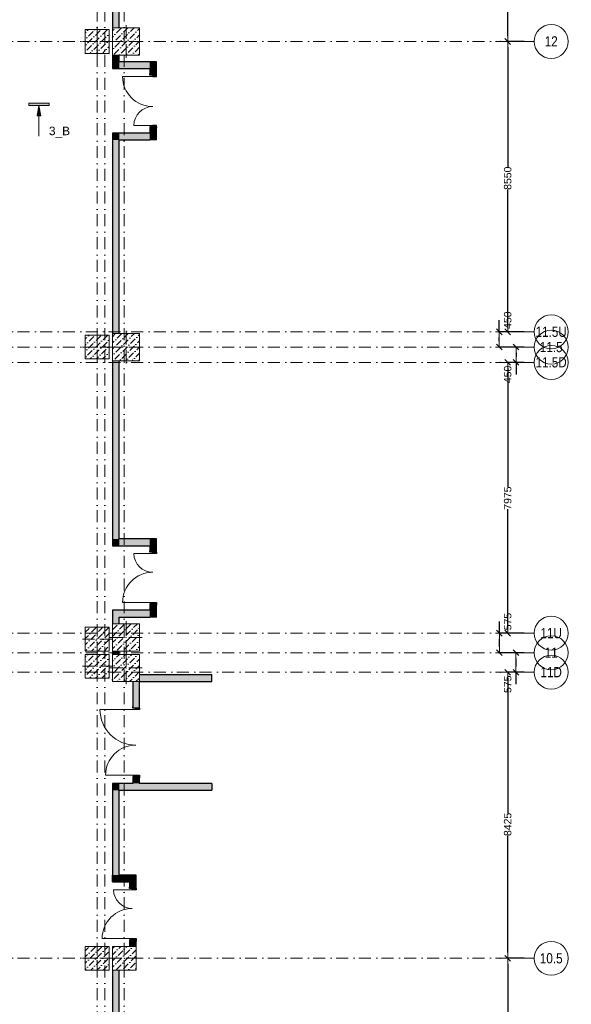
# Model space of a CAD drawing. Header units: millimetres. Extents: x -59761 to 112741, y -57975 to 46221.
# Tile 413 of 421: x 96493 to 112741, y -37354 to -8358. Entities that reach past the tile are written whole.
import ezdxf

# ---------------------------------------------------------------- set-up
doc = ezdxf.new("R2010")
doc.units = ezdxf.units.MM
doc.linetypes.add('Wipeout_Contour', pattern=[1000, 0, -1000])
doc.linetypes.add('Штрихпунктирная', pattern=[670.277762, 352.777767, -176.388884, 0, -141.111112])
for name, color, linetype in [('Конструктив - Колонны', 7, 'Continuous'), ('Конструктив - Стены Внутр сущ.', 7, 'Continuous'), ('Маркер - Разрез', 7, 'Continuous'), ('Размер - Осевые Размеры', 7, 'Continuous'), ('Элемент Модели - Оси', 2, 'Continuous')]:
    doc.layers.add(name, color=color, linetype=linetype)
doc.styles.add('СГЕНЕРИР_СТИЛЬ_16', font='ARIALUNI.ttf')
doc.styles.add('СГЕНЕРИР_СТИЛЬ_19', font='arial.ttf')
doc.styles.add('СГЕНЕРИР_СТИЛЬ_6', font='ARIALN.TTF')
doc.dimstyles.new('СГЕНЕРИР_СТИЛЬ__2', dxfattribs={"dimtxt": 220.000005, "dimasz": 171, "dimexe": 0.18, "dimexo": 300, "dimgap": 0.09, "dimtad": 1, "dimdec": 0, "dimzin": 0, "dimdsep": 46, "dimtxsty": 'СГЕНЕРИР_СТИЛЬ_16', "dimblk": 'ARROWHEAD_6', "dimblk1": 'ARROWHEAD_6', "dimblk2": 'ARROWHEAD_6', "dimcen": 0.09, "dimclrd": 7, "dimclre": 7, "dimclrt": 7, "dimazin": 0, "dimtfac": 1, "dimtdec": 4, "dimtmove": 0, "dimatfit": 3, "dimfxl": 1, "dimtolj": 1, "dimtzin": 0, "dimarcsym": 0})
pattern_1 = [(45, (-45000, -54000), (-183.84776, 183.84776), [195, -65, 0, -65]), (45, (-44977.02, -53793.17), (-183.84776, 183.84776), [195, -65, 0, -65])]

# ---------------------------------------------------------------- blocks, each defined once
blk = doc.blocks.new('ARROWHEAD_6')
at = {"color": 0, "linetype": 'Continuous', "lineweight": 0}
for p, q in [((0, 0), (-1, 0)), ((-0.5, -0.5), (0.5, 0.5))]:
    blk.add_line(p, q, dxfattribs=at)
blk = doc.blocks.new('*D880')
at = {"layer": 'Defpoints', "color": 0, "linetype": 'Continuous', "transparency": 16777216}
for p in [(110867, -36000), (111650, -36000), (111650, -45000)]:
    blk.add_point(p, dxfattribs=at)
at = {"layer": 'Размер - Осевые Размеры', "color": 7, "linetype": 'Continuous', "lineweight": -2, "transparency": 16777216}
for p, q in [((111350, -36000), (110866, -36000)), ((110867, -36171), (110867, -40181)), ((110867, -44829), (110867, -40838)), ((111350, -45000), (110866, -45000))]:
    blk.add_line(p, q, dxfattribs=at)
at = {"layer": 'Размер - Осевые Размеры', "color": 7, "linetype": 'Continuous', "lineweight": -2, "transparency": 16777216, "xscale": 171, "yscale": 171, "zscale": 171}
for p, rotation in [((110867, -36000), 90), ((110867, -45000), 270)]:
    blk.add_blockref('ARROWHEAD_6', p, dxfattribs=dict(at, rotation=rotation))
at = {"layer": 'Размер - Осевые Размеры', "color": 7, "linetype": 'Continuous', "lineweight": 15, "transparency": 16777216, "insert": (110867, -40509), "char_height": 220, "attachment_point": 5, "rotation": 90, "style": 'СГЕНЕРИР_СТИЛЬ_16'}
blk.add_mtext('\\A1;9000', dxfattribs=at)
blk = doc.blocks.new('*D881')
at = {"layer": 'Defpoints', "color": 0, "linetype": 'Continuous', "transparency": 16777216}
for p in [(110867, -27575), (111650, -27575), (111650, -36000)]:
    blk.add_point(p, dxfattribs=at)
at = {"layer": 'Размер - Осевые Размеры', "color": 7, "linetype": 'Continuous', "lineweight": -2, "transparency": 16777216}
for p, q in [((111350, -27575), (110866, -27575)), ((110867, -27746), (110867, -31725)), ((110867, -35829), (110867, -32384)), ((111350, -36000), (110866, -36000))]:
    blk.add_line(p, q, dxfattribs=at)
at = {"layer": 'Размер - Осевые Размеры', "color": 7, "linetype": 'Continuous', "lineweight": -2, "transparency": 16777216, "xscale": 171, "yscale": 171, "zscale": 171}
for p, rotation in [((110867, -27575), 90), ((110867, -36000), 270)]:
    blk.add_blockref('ARROWHEAD_6', p, dxfattribs=dict(at, rotation=rotation))
at = {"layer": 'Размер - Осевые Размеры', "color": 7, "linetype": 'Continuous', "lineweight": 15, "transparency": 16777216, "insert": (110867, -32055), "char_height": 220, "attachment_point": 5, "rotation": 90, "style": 'СГЕНЕРИР_СТИЛЬ_16'}
blk.add_mtext('\\A1;8425', dxfattribs=at)
blk = doc.blocks.new('*D882')
at = {"layer": 'Defpoints', "color": 0, "linetype": 'Continuous', "transparency": 16777216}
for p in [(111110, -27000), (111650, -27000), (111650, -27575)]:
    blk.add_point(p, dxfattribs=at)
at = {"layer": 'Размер - Осевые Размеры', "color": 7, "linetype": 'Continuous', "lineweight": -2, "transparency": 16777216}
for p, q in [((111350, -27000), (111110, -27000)), ((111110, -27171), (111110, -27404)), ((111350, -27575), (111110, -27575)), ((111110, -27575), (111110, -27929))]:
    blk.add_line(p, q, dxfattribs=at)
at = {"layer": 'Размер - Осевые Размеры', "color": 7, "linetype": 'Continuous', "lineweight": -2, "transparency": 16777216, "xscale": 171, "yscale": 171, "zscale": 171}
for p, rotation in [((111110, -27000), 90), ((111110, -27575), 270)]:
    blk.add_blockref('ARROWHEAD_6', p, dxfattribs=dict(at, rotation=rotation))
at = {"layer": 'Размер - Осевые Размеры', "color": 7, "linetype": 'Continuous', "lineweight": 15, "transparency": 16777216, "insert": (110867, -27929), "char_height": 220, "attachment_point": 5, "rotation": 90, "style": 'СГЕНЕРИР_СТИЛЬ_16'}
blk.add_mtext('\\A1;575', dxfattribs=at)
blk = doc.blocks.new('*D883')
at = {"layer": 'Defpoints', "color": 0, "linetype": 'Continuous', "transparency": 16777216}
for p in [(110623, -26425), (111650, -26425), (111650, -27000)]:
    blk.add_point(p, dxfattribs=at)
at = {"layer": 'Размер - Осевые Размеры', "color": 7, "linetype": 'Continuous', "lineweight": -2, "transparency": 16777216}
for p, q in [((110623, -26425), (110623, -26083)), ((111350, -26425), (110623, -26425)), ((110623, -26829), (110623, -26596)), ((111350, -27000), (110623, -27000))]:
    blk.add_line(p, q, dxfattribs=at)
at = {"layer": 'Размер - Осевые Размеры', "color": 7, "linetype": 'Continuous', "lineweight": -2, "transparency": 16777216, "xscale": 171, "yscale": 171, "zscale": 171}
for p, rotation in [((110623, -26425), 90), ((110623, -27000), 270)]:
    blk.add_blockref('ARROWHEAD_6', p, dxfattribs=dict(at, rotation=rotation))
at = {"layer": 'Размер - Осевые Размеры', "color": 7, "linetype": 'Continuous', "lineweight": 15, "transparency": 16777216, "insert": (110867, -26083), "char_height": 220, "attachment_point": 5, "rotation": 90, "style": 'СГЕНЕРИР_СТИЛЬ_16'}
blk.add_mtext('\\A1;575', dxfattribs=at)
blk = doc.blocks.new('*D884')
at = {"layer": 'Defpoints', "color": 0, "linetype": 'Continuous', "transparency": 16777216}
for p in [(110867, -18450), (111650, -18450), (111650, -26425)]:
    blk.add_point(p, dxfattribs=at)
at = {"layer": 'Размер - Осевые Размеры', "color": 7, "linetype": 'Continuous', "lineweight": -2, "transparency": 16777216}
for p, q in [((111350, -18450), (110866, -18450)), ((110867, -18621), (110867, -22118)), ((110867, -26254), (110867, -22775)), ((111350, -26425), (110866, -26425))]:
    blk.add_line(p, q, dxfattribs=at)
at = {"layer": 'Размер - Осевые Размеры', "color": 7, "linetype": 'Continuous', "lineweight": -2, "transparency": 16777216, "xscale": 171, "yscale": 171, "zscale": 171}
for p, rotation in [((110867, -18450), 90), ((110867, -26425), 270)]:
    blk.add_blockref('ARROWHEAD_6', p, dxfattribs=dict(at, rotation=rotation))
at = {"layer": 'Размер - Осевые Размеры', "color": 7, "linetype": 'Continuous', "lineweight": 15, "transparency": 16777216, "insert": (110867, -22447), "char_height": 220, "attachment_point": 5, "rotation": 90, "style": 'СГЕНЕРИР_СТИЛЬ_16'}
blk.add_mtext('\\A1;7975', dxfattribs=at)
blk = doc.blocks.new('*D885')
at = {"layer": 'Defpoints', "color": 0, "linetype": 'Continuous', "transparency": 16777216}
for p in [(111114, -18000), (111650, -18000), (111650, -18450)]:
    blk.add_point(p, dxfattribs=at)
at = {"layer": 'Размер - Осевые Размеры', "color": 7, "linetype": 'Continuous', "lineweight": -2, "transparency": 16777216}
for p, q in [((111350, -18000), (111114, -18000)), ((111114, -18171), (111114, -18279)), ((111350, -18450), (111114, -18450)), ((111114, -18450), (111114, -18804))]:
    blk.add_line(p, q, dxfattribs=at)
at = {"layer": 'Размер - Осевые Размеры', "color": 7, "linetype": 'Continuous', "lineweight": -2, "transparency": 16777216, "xscale": 171, "yscale": 171, "zscale": 171}
for p, rotation in [((111114, -18000), 90), ((111114, -18450), 270)]:
    blk.add_blockref('ARROWHEAD_6', p, dxfattribs=dict(at, rotation=rotation))
at = {"layer": 'Размер - Осевые Размеры', "color": 7, "linetype": 'Continuous', "lineweight": 15, "transparency": 16777216, "insert": (110867, -18804), "char_height": 220, "attachment_point": 5, "rotation": 90, "style": 'СГЕНЕРИР_СТИЛЬ_16'}
blk.add_mtext('\\A1;450', dxfattribs=at)
blk = doc.blocks.new('*D886')
at = {"layer": 'Defpoints', "color": 0, "linetype": 'Continuous', "transparency": 16777216}
for p in [(110619, -17550), (111650, -17550), (111650, -18000)]:
    blk.add_point(p, dxfattribs=at)
at = {"layer": 'Размер - Осевые Размеры', "color": 7, "linetype": 'Continuous', "lineweight": -2, "transparency": 16777216}
for p, q in [((110619, -17550), (110619, -17208)), ((111350, -17550), (110619, -17550)), ((110619, -17829), (110619, -17721)), ((111350, -18000), (110619, -18000))]:
    blk.add_line(p, q, dxfattribs=at)
at = {"layer": 'Размер - Осевые Размеры', "color": 7, "linetype": 'Continuous', "lineweight": -2, "transparency": 16777216, "xscale": 171, "yscale": 171, "zscale": 171}
for p, rotation in [((110619, -17550), 90), ((110619, -18000), 270)]:
    blk.add_blockref('ARROWHEAD_6', p, dxfattribs=dict(at, rotation=rotation))
at = {"layer": 'Размер - Осевые Размеры', "color": 7, "linetype": 'Continuous', "lineweight": 15, "transparency": 16777216, "insert": (110867, -17208), "char_height": 220, "attachment_point": 5, "rotation": 90, "style": 'СГЕНЕРИР_СТИЛЬ_16'}
blk.add_mtext('\\A1;450', dxfattribs=at)
blk = doc.blocks.new('*D887')
at = {"layer": 'Defpoints', "color": 0, "linetype": 'Continuous', "transparency": 16777216}
for p in [(110867, -9000), (111650, -9000), (111650, -17550)]:
    blk.add_point(p, dxfattribs=at)
at = {"layer": 'Размер - Осевые Размеры', "color": 7, "linetype": 'Continuous', "lineweight": -2, "transparency": 16777216}
for p, q in [((111350, -9000), (110866, -9000)), ((110867, -9171), (110867, -12698)), ((110867, -17379), (110867, -13355)), ((111350, -17550), (110866, -17550))]:
    blk.add_line(p, q, dxfattribs=at)
at = {"layer": 'Размер - Осевые Размеры', "color": 7, "linetype": 'Continuous', "lineweight": -2, "transparency": 16777216, "xscale": 171, "yscale": 171, "zscale": 171}
for p, rotation in [((110867, -9000), 90), ((110867, -17550), 270)]:
    blk.add_blockref('ARROWHEAD_6', p, dxfattribs=dict(at, rotation=rotation))
at = {"layer": 'Размер - Осевые Размеры', "color": 7, "linetype": 'Continuous', "lineweight": 15, "transparency": 16777216, "insert": (110867, -13027), "char_height": 220, "attachment_point": 5, "rotation": 90, "style": 'СГЕНЕРИР_СТИЛЬ_16'}
blk.add_mtext('\\A1;8550', dxfattribs=at)
blk = doc.blocks.new('*D888')
at = {"layer": 'Defpoints', "color": 0, "linetype": 'Continuous', "transparency": 16777216}
for p in [(110867, 0), (111650, 0), (111650, -9000)]:
    blk.add_point(p, dxfattribs=at)
at = {"layer": 'Размер - Осевые Размеры', "color": 7, "linetype": 'Continuous', "lineweight": -2, "transparency": 16777216}
for p, q in [((111350, 0), (110866, 0)), ((110867, -171), (110867, -4181)), ((110867, -8829), (110867, -4838)), ((111350, -9000), (110866, -9000))]:
    blk.add_line(p, q, dxfattribs=at)
at = {"layer": 'Размер - Осевые Размеры', "color": 7, "linetype": 'Continuous', "lineweight": -2, "transparency": 16777216, "xscale": 171, "yscale": 171, "zscale": 171}
for p, rotation in [((110867, 0), 90), ((110867, -9000), 270)]:
    blk.add_blockref('ARROWHEAD_6', p, dxfattribs=dict(at, rotation=rotation))
at = {"layer": 'Размер - Осевые Размеры', "color": 7, "linetype": 'Continuous', "lineweight": 15, "transparency": 16777216, "insert": (110867, -4509), "char_height": 220, "attachment_point": 5, "rotation": 90, "style": 'СГЕНЕРИР_СТИЛЬ_16'}
blk.add_mtext('\\A1;9000', dxfattribs=at)

msp = doc.modelspace()

# ---------------------------------------------------------------- hatches: boundary and pattern name
at = {"layer": 'Конструктив - Стены Внутр сущ.', "linetype": 'Continuous', "lineweight": 15}
for points in [[(99225, -5900), (99225, -8600), (99425, -8600), (99425, -5900)], [(99225, -9600), (99425, -9600), (99425, -9400), (99225, -9400)], [(99425, -9600), (99225, -9800), (99425, -9800)], [(99425, -9600), (99225, -9600), (99225, -9800)], [(99425, -9800), (100325, -9800), (100325, -9600), (99425, -9600)], [(100325, -9800), (100525, -9600), (100325, -9600)], [(100325, -9800), (100525, -9800), (100525, -9600)], [(100325, -9800), (100325, -9990), (100525, -9990), (100525, -9800)], [(100325, -11700), (100525, -11700), (100525, -11510), (100325, -11510)], [(99225, -11900), (99425, -11900), (99225, -11700)], [(99225, -11700), (99425, -11900), (99425, -11700)], [(100325, -11700), (99425, -11700), (99425, -11900), (100325, -11900)], [(100325, -11900), (100525, -11900), (100325, -11700)], [(100325, -11700), (100525, -11900), (100525, -11700)], [(99225, -11900), (99225, -17600), (99425, -17600), (99425, -11900)], [(99225, -23650), (99425, -23650), (99425, -18400), (99225, -18400)], [(99425, -23650), (99225, -23850), (99425, -23850)], [(99425, -23650), (99225, -23650), (99225, -23850)], [(99425, -23850), (100325, -23850), (100325, -23650), (99425, -23650)], [(100325, -23850), (100525, -23650), (100325, -23650)], [(100325, -23850), (100525, -23850), (100525, -23650)], [(100325, -23850), (100325, -24040), (100525, -24040), (100525, -23850)], [(99225, -25750), (99225, -26150), (99425, -26150), (99425, -25750)], [(100325, -25750), (99425, -25750), (99425, -25950), (100325, -25950)], [(100325, -25750), (100525, -25750), (100525, -25560), (100325, -25560)], [(100325, -25950), (100525, -25950), (100325, -25750)], [(100325, -25750), (100525, -25950), (100525, -25750)], [(99425, -26950), (99225, -26950), (99225, -27050), (99425, -27050)], [(102150.94, -27650), (100025, -27650), (100025, -27850), (102150.94, -27850)], [(100025, -27850), (99825, -27850), (99825, -28630), (100025, -28630)], [(99825, -30850), (100025, -30850), (100025, -30650), (99825, -30650)], [(99225, -31050), (99425, -31050), (99225, -30850)], [(99425, -30850), (99225, -30850), (99425, -31050)], [(99425, -31050), (102150.94, -31050), (102150.94, -30850), (99425, -30850)], [(99225, -31050), (99225, -33550), (99425, -33550), (99425, -31050)], [(99425, -33550), (99225, -33550), (99225, -33750)], [(99425, -33550), (99225, -33750), (99425, -33750)], [(99425, -33750), (99725, -33750), (99725, -33550), (99425, -33550)], [(99725, -33750), (99925, -33550), (99725, -33550)], [(99725, -33750), (99925, -33750), (99925, -33550)], [(99925, -33750), (99725, -33750), (99725, -33940), (99925, -33940)], [(99725, -35650), (99925, -35650), (99925, -35460), (99725, -35460)], [(99225, -36350), (99225, -44649.94), (99425, -44649.94), (99425, -36350)]]:
    msp.add_hatch(color=7, dxfattribs=at).paths.add_polyline_path(points)
at = {"layer": 'Конструктив - Стены Внутр сущ.', "linetype": 'Continuous', "lineweight": 0}
for points in [[(100410, -9990), (100410, -10030), (100525, -10030), (100525, -9990)], [(100525, -11510), (100525, -11470), (100410, -11470), (100410, -11510)], [(100525, -24040), (100410, -24040), (100410, -24080), (100525, -24080)], [(100410, -25560), (100525, -25560), (100525, -25520), (100410, -25520)], [(100025, -28630), (99910, -28630), (99910, -28670), (100025, -28670)], [(99910, -30650), (100025, -30650), (100025, -30610), (99910, -30610)], [(99925, -33940), (99810, -33940), (99810, -33980), (99925, -33980)], [(99810, -35460), (99925, -35460), (99925, -35420), (99810, -35420)]]:
    msp.add_hatch(color=255, dxfattribs=at).paths.add_polyline_path(points)
at = {"layer": 'Маркер - Разрез', "linetype": 'Continuous', "lineweight": 5}
for points in [[(97361.34, -10816.95), (96761.34, -10816.95), (96761.34, -10886.95), (97361.34, -10886.95)], [(97061.34, -10886.95), (97011.34, -11186.95), (97111.34, -11186.95)]]:
    msp.add_hatch(color=7, dxfattribs=at).paths.add_polyline_path(points)

# ---------------------------------------------------------------- linework, layer by layer
at = {"layer": 'Конструктив - Стены Внутр сущ.', "color": 7, "linetype": 'Continuous', "lineweight": 15}
for p, q in [((100410, -10030), (99522, -10030)), ((100410, -11470), (99858, -11470)), ((100410, -24080), (99858, -24080)), ((100410, -25520), (99522, -25520)), ((99910, -28670), (98858, -28670)), ((99910, -30610), (99022, -30610)), ((99810, -33980), (99258, -33980)), ((99810, -35420), (98922, -35420))]:
    msp.add_line(p, q, dxfattribs=at)
at = {"layer": 'Конструктив - Стены Внутр сущ.', "color": 7, "linetype": 'Continuous', "lineweight": 30}
for p, q in [((100325, -9990), (100325, -9953)), ((100325, -9990), (100325, -9953)), ((100325, -9990), (100325, -9953)), ((100410, -9990), (100325, -9990)), ((100410, -9990), (100325, -9990)), ((100410, -9990), (100325, -9990)), ((100525, -9990), (100410, -9990)), ((100410, -9990), (100410, -10030)), ((100525, -9990), (100410, -9990)), ((100525, -9990), (100410, -9990)), ((100525, -9990), (100410, -9990)), ((100410, -10030), (100525, -10030)), ((100525, -9990), (100525, -9953)), ((100525, -9990), (100525, -9953)), ((100525, -9990), (100525, -9953)), ((100525, -10030), (100525, -9990)), ((100325, -11510), (100325, -11547)), ((100410, -11510), (100325, -11510)), ((100410, -11510), (100325, -11510)), ((100410, -11510), (100325, -11510)), ((100325, -11510), (100325, -11547)), ((100325, -11510), (100325, -11547)), ((100525, -11470), (100410, -11470)), ((100410, -11470), (100410, -11510)), ((100525, -11510), (100410, -11510)), ((100410, -11510), (100525, -11510)), ((100525, -11510), (100410, -11510)), ((100525, -11510), (100410, -11510)), ((100525, -11510), (100525, -11470)), ((100525, -11510), (100525, -11547)), ((100525, -11510), (100525, -11547)), ((100525, -11510), (100525, -11547)), ((100325, -24040), (100325, -24003)), ((100325, -24040), (100325, -24003)), ((100325, -24040), (100325, -24003)), ((100410, -24040), (100325, -24040)), ((100410, -24040), (100325, -24040)), ((100410, -24040), (100325, -24040)), ((100525, -24040), (100410, -24040)), ((100410, -24080), (100410, -24040)), ((100410, -24040), (100525, -24040)), ((100525, -24040), (100410, -24040)), ((100525, -24040), (100410, -24040)), ((100525, -24040), (100525, -24003)), ((100525, -24040), (100525, -24003)), ((100525, -24040), (100525, -24003)), ((100525, -24040), (100525, -24080)), ((100525, -24080), (100410, -24080)), ((100325, -25560), (100325, -25597)), ((100410, -25560), (100325, -25560)), ((100410, -25560), (100325, -25560)), ((100410, -25560), (100325, -25560)), ((100325, -25560), (100325, -25597)), ((100325, -25560), (100325, -25597)), ((100410, -25560), (100410, -25520)), ((100410, -25520), (100525, -25520)), ((100525, -25560), (100410, -25560)), ((100525, -25560), (100410, -25560)), ((100525, -25560), (100410, -25560)), ((100525, -25560), (100410, -25560)), ((100525, -25520), (100525, -25560)), ((100525, -25560), (100525, -25597)), ((100525, -25560), (100525, -25597)), ((100525, -25560), (100525, -25597)), ((99825, -28630), (99825, -28593)), ((99825, -28630), (99825, -28593)), ((99825, -28630), (99825, -28593)), ((99910, -28630), (99825, -28630)), ((99910, -28630), (99825, -28630)), ((99910, -28630), (99825, -28630)), ((100025, -28630), (99910, -28630)), ((99910, -28670), (99910, -28630)), ((99910, -28630), (100025, -28630)), ((100025, -28630), (99910, -28630)), ((100025, -28630), (99910, -28630)), ((100025, -28670), (99910, -28670)), ((100025, -28630), (100025, -28593)), ((100025, -28630), (100025, -28593)), ((100025, -28630), (100025, -28593)), ((100025, -28630), (100025, -28670)), ((99825, -30650), (99825, -30687)), ((99910, -30650), (99825, -30650)), ((99910, -30650), (99825, -30650)), ((99910, -30650), (99825, -30650)), ((99825, -30650), (99825, -30687)), ((99825, -30650), (99825, -30687)), ((99910, -30650), (99910, -30610)), ((99910, -30610), (100025, -30610)), ((100025, -30650), (99910, -30650)), ((100025, -30650), (99910, -30650)), ((100025, -30650), (99910, -30650)), ((100025, -30650), (99910, -30650)), ((100025, -30610), (100025, -30650)), ((100025, -30650), (100025, -30687)), ((100025, -30650), (100025, -30687)), ((100025, -30650), (100025, -30687)), ((99725, -33940), (99725, -33903)), ((99725, -33940), (99725, -33903)), ((99725, -33940), (99725, -33903)), ((99925, -33940), (99925, -33903)), ((99925, -33940), (99925, -33903)), ((99925, -33940), (99925, -33903)), ((99810, -33940), (99725, -33940)), ((99810, -33940), (99725, -33940)), ((99810, -33940), (99725, -33940)), ((99925, -33940), (99810, -33940)), ((99810, -33980), (99810, -33940)), ((99810, -33940), (99925, -33940)), ((99925, -33940), (99810, -33940)), ((99925, -33940), (99810, -33940)), ((99925, -33980), (99810, -33980)), ((99925, -33940), (99925, -33980)), ((99725, -35460), (99725, -35497)), ((99810, -35460), (99725, -35460)), ((99810, -35460), (99725, -35460)), ((99810, -35460), (99725, -35460)), ((99725, -35460), (99725, -35497)), ((99725, -35460), (99725, -35497)), ((99810, -35460), (99810, -35420)), ((99810, -35420), (99925, -35420)), ((99925, -35460), (99810, -35460)), ((99925, -35460), (99810, -35460)), ((99925, -35460), (99810, -35460)), ((99925, -35460), (99810, -35460)), ((99925, -35420), (99925, -35460)), ((99925, -35460), (99925, -35497)), ((99925, -35460), (99925, -35497)), ((99925, -35460), (99925, -35497))]:
    msp.add_line(p, q, dxfattribs=at)
at = {"layer": 'Конструктив - Стены Внутр сущ.', "color": 7, "linetype": 'Continuous', "lineweight": 30, "flags": 128}
for points in [[(99225, -5900), (99225, -8600)], [(99425, -8600), (99425, -5900)], [(99225, -9400), (99225, -9800)], [(99425, -9600), (99425, -9400)], [(99225, -9800), (99425, -9800)], [(100325, -9600), (99425, -9600)], [(99425, -9800), (100325, -9800)], [(100525, -9600), (100325, -9600)], [(100325, -9800), (100325, -9990)], [(100525, -9990), (100525, -9600)], [(100325, -11510), (100325, -11700)], [(100525, -11900), (100525, -11510)], [(99225, -11700), (99225, -11900)], [(100325, -11700), (99225, -11700)], [(99225, -11900), (99225, -17600)], [(99425, -11900), (100325, -11900)], [(99425, -17600), (99425, -11900)], [(100525, -11900), (100325, -11900)], [(99225, -18400), (99225, -23850)], [(99425, -23650), (99425, -18400)], [(100325, -23650), (99425, -23650)], [(100525, -23650), (100325, -23650)], [(100525, -24040), (100525, -23650)], [(99225, -23850), (99425, -23850)], [(99425, -23850), (100325, -23850)], [(100325, -23850), (100325, -24040)], [(99225, -25750), (99225, -26150)], [(99425, -25750), (99225, -25750)], [(100325, -25750), (99425, -25750)], [(100325, -25560), (100325, -25750)], [(100525, -25950), (100525, -25560)], [(99425, -25950), (100325, -25950)], [(99425, -26150), (99425, -25950)], [(100525, -25950), (100325, -25950)], [(99225, -26950), (99225, -27050)], [(99425, -27050), (99425, -26950)], [(102150.94, -27650), (100025, -27650)], [(102150.94, -27850), (102150.94, -27650)], [(99825, -27850), (99825, -28630)], [(100025, -28630), (100025, -27850)], [(100025, -27850), (102150.94, -27850)], [(99825, -30650), (99825, -30850)], [(100025, -30850), (100025, -30650)], [(99225, -30850), (99225, -31050)], [(99825, -30850), (99225, -30850)], [(102150.94, -30850), (100025, -30850)], [(102150.94, -30850), (102150.94, -31050)], [(99225, -31050), (99225, -33550)], [(99425, -31050), (102150.94, -31050)], [(99425, -33550), (99425, -31050)], [(99225, -33750), (99225, -33550)], [(99725, -33550), (99425, -33550)], [(99925, -33550), (99725, -33550)], [(99925, -33940), (99925, -33550)], [(99225, -33750), (99725, -33750)], [(99725, -33750), (99725, -33940)], [(99725, -35460), (99725, -35650)], [(99925, -35650), (99925, -35460)], [(99225, -36350), (99225, -44649.94)], [(99425, -44649.94), (99425, -36350)]]:
    msp.add_lwpolyline(points, dxfattribs=at)
at = {"layer": 'Конструктив - Стены Внутр сущ.', "color": 7, "linetype": 'Continuous', "lineweight": 15}
for centre, radius, start, end in [((100410, -10030), 888, 180, 270), ((100410, -11470), 552, 90, 180), ((100410, -24080), 552, 180, 270), ((100410, -25520), 888, 90, 180), ((99910, -28670), 1052, 180, 270), ((99910, -30610), 888, 90, 180), ((99810, -33980), 552, 180, 270), ((99810, -35420), 888, 90, 180)]:
    msp.add_arc(centre, radius, start, end, dxfattribs=at)
at = {"layer": 'Маркер - Разрез', "color": 7, "linetype": 'Continuous', "lineweight": 5}
for p, q in [((96761.34, -10886.95), (96761.34, -10816.95)), ((96761.34, -10816.95), (97361.34, -10816.95)), ((97361.34, -10886.95), (96761.34, -10886.95)), ((97361.34, -10816.95), (97361.34, -10886.95)), ((97061.34, -11186.95), (97061.34, -11786.95))]:
    msp.add_line(p, q, dxfattribs=at)
at = {"layer": 'Маркер - Разрез', "color": 7, "linetype": 'Continuous', "lineweight": 5, "flags": 128}
msp.add_lwpolyline([(97061.34, -10886.95), (97111.34, -11186.95), (97011.34, -11186.95)], close=True, dxfattribs=at)
at = {"layer": 'Элемент Модели - Оси', "color": 7, "linetype": 'Штрихпунктирная', "lineweight": 15}
for p, q in [((110650, -9000), (111650, -9000)), ((110650, -17550), (111650, -17550)), ((110650, -18000), (111650, -18000)), ((110650, -18450), (111650, -18450)), ((110650, -26425), (111650, -26425)), ((110650, -27000), (111650, -27000)), ((110650, -27575), (111650, -27575)), ((110650, -36000), (111650, -36000))]:
    msp.add_line(p, q, dxfattribs=at)
at = {"layer": 'Элемент Модели - Оси', "color": 7, "linetype": 'Continuous', "lineweight": 15}
for centre in [(112150, -9000), (112150, -17550), (112150, -18000), (112150, -18450), (112150, -26425), (112150, -27000), (112150, -27575), (112150, -36000)]:
    msp.add_circle(centre, 500, dxfattribs=at)
at = {"layer": 'Элемент Модели - Оси', "color": 7, "linetype": 'Штрихпунктирная', "lineweight": 15}
for p in [(110650, -9000), (110650, -9000), (110650, -17550), (110650, -17550), (110650, -18000), (110650, -18000), (110650, -18450), (110650, -18450), (110650, -26425), (110650, -26425), (110650, -27000), (110650, -27000), (110650, -27575), (110650, -27575), (110650, -36000), (110650, -36000)]:
    msp.add_point(p, dxfattribs=at)

# ---------------------------------------------------------------- texts
at = {"layer": 'Маркер - Разрез', "color": 7, "lineweight": 0, "insert": (97665.35, -11509.09), "char_height": 250, "attachment_point": 2, "style": 'СГЕНЕРИР_СТИЛЬ_19'}
msp.add_mtext('\\A1;{\\pqc;\\pt0;\\fArial|b0|i0|c0|p38;3_В\\fArial|b0|i0|c0|p38;\\fArial|b0|i0|c0|p38;}', dxfattribs=at)
at = {"layer": 'Элемент Модели - Оси', "color": 7, "lineweight": 15, "char_height": 300, "attachment_point": 4, "style": 'СГЕНЕРИР_СТИЛЬ_6'}
for s, insert in [('\\A1;{\\pql;\\pt0;\\fArial Narrow|b0|i0|c204|p34;12}', (111958, -8997.74)), ('\\A1;{\\pql;\\pt0;\\fArial Narrow|b0|i0|c204|p34;11.5U}', (111688.35, -17550.28)), ('\\A1;{\\pql;\\pt0;\\fArial Narrow|b0|i0|c204|p34;11.5}', (111814, -18000.28)), ('\\A1;{\\pql;\\pt0;\\fArial Narrow|b0|i0|c204|p34;11.5D}', (111688.35, -18450.28)), ('\\A1;{\\pql;\\pt0;\\fArial Narrow|b0|i0|c204|p34;11U}', (111832.35, -26425.28)), ('\\A1;{\\pql;\\pt0;\\fArial Narrow|b0|i0|c204|p34;11}', (111958, -26997.74)), ('\\A1;{\\pql;\\pt0;\\fArial Narrow|b0|i0|c204|p34;11D}', (111832.35, -27572.74)), ('\\A1;{\\pql;\\pt0;\\fArial Narrow|b0|i0|c204|p34;10.5}', (111814, -36000.28))]:
    msp.add_mtext(s, dxfattribs=dict(at, insert=insert))

# ---------------------------------------------------------------- dimensions: what is measured, and where the dimension line sits
at = {"layer": 'Размер - Осевые Размеры', "color": 7, "linetype": 'Continuous', "lineweight": 15}
for base, p1, p2, picture, middle in [((110866.58, 0), (111650, -9000), (111650, 0), '*D888', (110866.58, -4509.32)), ((110866.58, -9000), (111650, -17550), (111650, -9000), '*D887', (110866.58, -13026.53)), ((110619.33, -17550), (111650, -18000), (111650, -17550), '*D886', (110866.58, -17208.42)), ((111113.83, -18000), (111650, -18450), (111650, -18000), '*D885', (110866.58, -18804)), ((110866.58, -18450), (111650, -26425), (111650, -18450), '*D884', (110866.58, -22446.82)), ((110622.7, -26425), (111650, -27000), (111650, -26425), '*D883', (110866.58, -26083.42)), ((111110.45, -27000), (111650, -27575), (111650, -27000), '*D882', (110866.58, -27929)), ((110866.58, -27575), (111650, -36000), (111650, -27575), '*D881', (110866.58, -32054.61)), ((110866.58, -36000), (111650, -45000), (111650, -36000), '*D880', (110866.58, -40509.32))]:
    dim = msp.add_linear_dim(base=base, p1=p1, p2=p2, angle=90, dimstyle='СГЕНЕРИР_СТИЛЬ__2', dxfattribs=at)
    dim.commit()
    dim.dimension.update_dxf_attribs({"geometry": picture, "text_midpoint": middle, "dimtype": 160, "text_rotation": 90})

# ---------------------------------------------------------------- next in the draw order: wipeouts: each hides what was drawn before it
at = {"color": 254, "linetype": 'Wipeout_Contour', "lineweight": 0, "ltscale": 10293918.60504994}
msp.add_wipeout([(98425, -9350), (99125, -9350), (99125, -8650), (98425, -8650)], dxfattribs=at).dxf.layer = 'Конструктив - Колонны'
at = {"color": 254, "linetype": 'Wipeout_Contour', "lineweight": 0, "ltscale": 10298114.06033808}
msp.add_wipeout([(98425, -18350), (99125, -18350), (99125, -17650), (98425, -17650)], dxfattribs=at).dxf.layer = 'Конструктив - Колонны'
at = {"color": 254, "linetype": 'Wipeout_Contour', "lineweight": 0, "ltscale": 10302628.46067671}
msp.add_wipeout([(98425, -27750), (99125, -27750), (99125, -27050), (98425, -27050)], dxfattribs=at).dxf.layer = 'Конструктив - Колонны'
at = {"color": 254, "linetype": 'Wipeout_Contour', "lineweight": 0, "ltscale": 10306877.07816723}
msp.add_wipeout([(98425, -36350), (99125, -36350), (99125, -35650), (98425, -35650)], dxfattribs=at).dxf.layer = 'Конструктив - Колонны'

# ---------------------------------------------------------------- next in the draw order: hatches: boundary and pattern name
at = {"layer": 'Конструктив - Колонны', "linetype": 'Continuous', "lineweight": 15}
h = msp.add_hatch(dxfattribs=at)
h.set_pattern_fill('БЕТОН_01_000D', style=0, pattern_type=2)
h.set_pattern_definition(pattern_1)
h.paths.add_polyline_path([(98425, -9350), (99125, -9350), (99125, -8650), (98425, -8650)])
h = msp.add_hatch(dxfattribs=at)
h.set_pattern_fill('БЕТОН_01_000D', style=0, pattern_type=2)
h.set_pattern_definition(pattern_1)
h.paths.add_polyline_path([(98425, -18350), (99125, -18350), (99125, -17650), (98425, -17650)])
h = msp.add_hatch(dxfattribs=at)
h.set_pattern_fill('БЕТОН_01_000D', style=0, pattern_type=2)
h.set_pattern_definition(pattern_1)
h.paths.add_polyline_path([(98425, -27750), (99125, -27750), (99125, -27050), (98425, -27050)])
h = msp.add_hatch(dxfattribs=at)
h.set_pattern_fill('БЕТОН_01_000D', style=0, pattern_type=2)
h.set_pattern_definition(pattern_1)
h.paths.add_polyline_path([(98425, -36350), (99125, -36350), (99125, -35650), (98425, -35650)])

# ---------------------------------------------------------------- next in the draw order: linework, layer by layer
at = {"layer": 'Конструктив - Колонны', "color": 7, "linetype": 'Continuous', "lineweight": 0}
for p, q in [((98775, -8920), (98775, -8570)), ((98695, -9000), (98345, -9000)), ((98775, -9080), (98775, -9430)), ((98855, -9000), (99205, -9000)), ((98775, -17920), (98775, -17570)), ((98695, -18000), (98345, -18000)), ((98775, -18080), (98775, -18430)), ((98855, -18000), (99205, -18000)), ((98775, -27320), (98775, -26970)), ((98695, -27400), (98345, -27400)), ((98775, -27480), (98775, -27830)), ((98855, -27400), (99205, -27400)), ((98775, -35920), (98775, -35570)), ((98695, -36000), (98345, -36000)), ((98775, -36080), (98775, -36430)), ((98855, -36000), (99205, -36000))]:
    msp.add_line(p, q, dxfattribs=at)
at = {"layer": 'Конструктив - Колонны', "color": 7, "linetype": 'Continuous', "lineweight": 15, "flags": 128}
for points in [[(98425, -9350), (99125, -9350), (99125, -8650), (98425, -8650)], [(98425, -18350), (99125, -18350), (99125, -17650), (98425, -17650)], [(98425, -27750), (99125, -27750), (99125, -27050), (98425, -27050)], [(98425, -36350), (99125, -36350), (99125, -35650), (98425, -35650)]]:
    msp.add_lwpolyline(points, close=True, dxfattribs=at)
at = {"layer": 'Конструктив - Колонны', "color": 7, "linetype": 'Continuous', "lineweight": 0}
for p in [(98775, -9000), (98775, -18000), (98775, -27400), (98775, -36000)]:
    msp.add_point(p, dxfattribs=at)

# ---------------------------------------------------------------- next in the draw order: wipeouts: each hides what was drawn before it
at = {"color": 254, "linetype": 'Wipeout_Contour', "lineweight": 0, "ltscale": 10297296.15676182}
msp.add_wipeout([(99225, -9400), (100025, -9400), (100025, -8600), (99225, -8600)], dxfattribs=at).dxf.layer = 'Конструктив - Колонны'
at = {"color": 254, "linetype": 'Wipeout_Contour', "lineweight": 0, "ltscale": 10301490.23648556}
msp.add_wipeout([(99225, -18400), (100025, -18400), (100025, -17600), (99225, -17600)], dxfattribs=at).dxf.layer = 'Конструктив - Колонны'
at = {"color": 254, "linetype": 'Wipeout_Contour', "lineweight": 0, "ltscale": 10302238.99073246}
msp.add_wipeout([(98425, -26950), (99125, -26950), (99125, -26250), (98425, -26250)], dxfattribs=at).dxf.layer = 'Конструктив - Колонны'
at = {"color": 254, "linetype": 'Wipeout_Contour', "lineweight": 0, "ltscale": 10310051.92708465}
msp.add_wipeout([(99225, -36350), (99925, -36350), (99925, -35650), (99225, -35650)], dxfattribs=at).dxf.layer = 'Конструктив - Колонны'

# ---------------------------------------------------------------- next in the draw order: hatches: boundary and pattern name
at = {"layer": 'Конструктив - Колонны', "linetype": 'Continuous', "lineweight": 15}
h = msp.add_hatch(dxfattribs=at)
h.set_pattern_fill('БЕТОН_01_000D', style=0, pattern_type=2)
h.set_pattern_definition(pattern_1)
h.paths.add_polyline_path([(99225, -9400), (100025, -9400), (100025, -8600), (99225, -8600)])
h = msp.add_hatch(dxfattribs=at)
h.set_pattern_fill('БЕТОН_01_000D', style=0, pattern_type=2)
h.set_pattern_definition(pattern_1)
h.paths.add_polyline_path([(99225, -18400), (100025, -18400), (100025, -17600), (99225, -17600)])
h = msp.add_hatch(dxfattribs=at)
h.set_pattern_fill('БЕТОН_01_000D', style=0, pattern_type=2)
h.set_pattern_definition(pattern_1)
h.paths.add_polyline_path([(98425, -26950), (99125, -26950), (99125, -26250), (98425, -26250)])
h = msp.add_hatch(dxfattribs=at)
h.set_pattern_fill('БЕТОН_01_000D', style=0, pattern_type=2)
h.set_pattern_definition(pattern_1)
h.paths.add_polyline_path([(99225, -36350), (99925, -36350), (99925, -35650), (99225, -35650)])

# ---------------------------------------------------------------- next in the draw order: linework, layer by layer
at = {"layer": 'Конструктив - Колонны', "color": 7, "linetype": 'Continuous', "lineweight": 0}
for p, q in [((99625, -8920), (99625, -8520)), ((99545, -9000), (99145, -9000)), ((99625, -9080), (99625, -9480)), ((99705, -9000), (100105, -9000)), ((99625, -17920), (99625, -17520)), ((99545, -18000), (99145, -18000)), ((99625, -18080), (99625, -18480)), ((99705, -18000), (100105, -18000)), ((98775, -26520), (98775, -26170)), ((98695, -26600), (98345, -26600)), ((98855, -26600), (99205, -26600)), ((98775, -26680), (98775, -27030)), ((99575, -35920), (99575, -35570)), ((99495, -36000), (99145, -36000)), ((99575, -36080), (99575, -36430)), ((99655, -36000), (100005, -36000))]:
    msp.add_line(p, q, dxfattribs=at)
at = {"layer": 'Конструктив - Колонны', "color": 7, "linetype": 'Continuous', "lineweight": 15, "flags": 128}
for points in [[(99225, -9400), (100025, -9400), (100025, -8600), (99225, -8600)], [(99225, -18400), (100025, -18400), (100025, -17600), (99225, -17600)], [(98425, -26950), (99125, -26950), (99125, -26250), (98425, -26250)], [(99225, -36350), (99925, -36350), (99925, -35650), (99225, -35650)]]:
    msp.add_lwpolyline(points, close=True, dxfattribs=at)
at = {"layer": 'Конструктив - Колонны', "color": 7, "linetype": 'Continuous', "lineweight": 0}
for p in [(99625, -9000), (99625, -18000), (98775, -26600), (99575, -36000)]:
    msp.add_point(p, dxfattribs=at)
at = {"layer": 'Элемент Модели - Оси', "color": 7, "linetype": 'Штрихпунктирная', "lineweight": 15}
for p, q in [((98775, 38200), (98775, -55975)), ((99000, 38200), (99000, -55975)), ((-57760.58, -9000), (110650, -9000)), ((-57760.58, -17550), (110650, -17550)), ((-57760.58, -18000), (110650, -18000)), ((-57760.58, -18450), (110650, -18450)), ((-57760.58, -36000), (110650, -36000))]:
    msp.add_line(p, q, dxfattribs=at)

# ---------------------------------------------------------------- next in the draw order: wipeouts: each hides what was drawn before it
at = {"color": 254, "linetype": 'Wipeout_Contour', "lineweight": 0, "ltscale": 10305589.5142953}
msp.add_wipeout([(99225, -26950), (100025, -26950), (100025, -26150), (99225, -26150)], dxfattribs=at).dxf.layer = 'Конструктив - Колонны'

# ---------------------------------------------------------------- next in the draw order: hatches: boundary and pattern name
at = {"layer": 'Конструктив - Колонны', "linetype": 'Continuous', "lineweight": 15}
h = msp.add_hatch(dxfattribs=at)
h.set_pattern_fill('БЕТОН_01_000D', style=0, pattern_type=2)
h.set_pattern_definition(pattern_1)
h.paths.add_polyline_path([(99225, -26950), (100025, -26950), (100025, -26150), (99225, -26150)])

# ---------------------------------------------------------------- next in the draw order: linework, layer by layer
at = {"layer": 'Конструктив - Колонны', "color": 7, "linetype": 'Continuous', "lineweight": 0}
for p, q in [((99625, -26470), (99625, -26070)), ((99545, -26550), (99145, -26550)), ((99625, -26630), (99625, -27030)), ((99705, -26550), (100105, -26550))]:
    msp.add_line(p, q, dxfattribs=at)
at = {"layer": 'Конструктив - Колонны', "color": 7, "linetype": 'Continuous', "lineweight": 15, "flags": 128}
msp.add_lwpolyline([(99225, -26950), (100025, -26950), (100025, -26150), (99225, -26150)], close=True, dxfattribs=at)
at = {"layer": 'Конструктив - Колонны', "color": 7, "linetype": 'Continuous', "lineweight": 0}
msp.add_point((99625, -26550), dxfattribs=at)
at = {"layer": 'Элемент Модели - Оси', "color": 7, "linetype": 'Штрихпунктирная', "lineweight": 15}
msp.add_line((-57760.58, -26425), (110650, -26425), dxfattribs=at)

# ---------------------------------------------------------------- next in the draw order: wipeouts: each hides what was drawn before it
at = {"color": 254, "linetype": 'Wipeout_Contour', "lineweight": 0, "ltscale": 10306027.52433686}
msp.add_wipeout([(99225, -27850), (100025, -27850), (100025, -27050), (99225, -27050)], dxfattribs=at).dxf.layer = 'Конструктив - Колонны'

# ---------------------------------------------------------------- next in the draw order: hatches: boundary and pattern name
at = {"layer": 'Конструктив - Колонны', "linetype": 'Continuous', "lineweight": 15}
h = msp.add_hatch(dxfattribs=at)
h.set_pattern_fill('БЕТОН_01_000D', style=0, pattern_type=2)
h.set_pattern_definition(pattern_1)
h.paths.add_polyline_path([(99225, -27850), (100025, -27850), (100025, -27050), (99225, -27050)])

# ---------------------------------------------------------------- next in the draw order: linework, layer by layer
at = {"layer": 'Конструктив - Колонны', "color": 7, "linetype": 'Continuous', "lineweight": 0}
for p, q in [((99625, -27370), (99625, -26970)), ((99545, -27450), (99145, -27450)), ((99625, -27530), (99625, -27930)), ((99705, -27450), (100105, -27450))]:
    msp.add_line(p, q, dxfattribs=at)
at = {"layer": 'Конструктив - Колонны', "color": 7, "linetype": 'Continuous', "lineweight": 15, "flags": 128}
msp.add_lwpolyline([(99225, -27850), (100025, -27850), (100025, -27050), (99225, -27050)], close=True, dxfattribs=at)
at = {"layer": 'Конструктив - Колонны', "color": 7, "linetype": 'Continuous', "lineweight": 0}
msp.add_point((99625, -27450), dxfattribs=at)
at = {"layer": 'Элемент Модели - Оси', "color": 7, "linetype": 'Штрихпунктирная', "lineweight": 15}
for p, q in [((99575, 38200), (99575, -55975)), ((-57760.58, -27000), (110650, -27000)), ((-57760.58, -27575), (110650, -27575))]:
    msp.add_line(p, q, dxfattribs=at)

doc.saveas('drawing.dxf')
